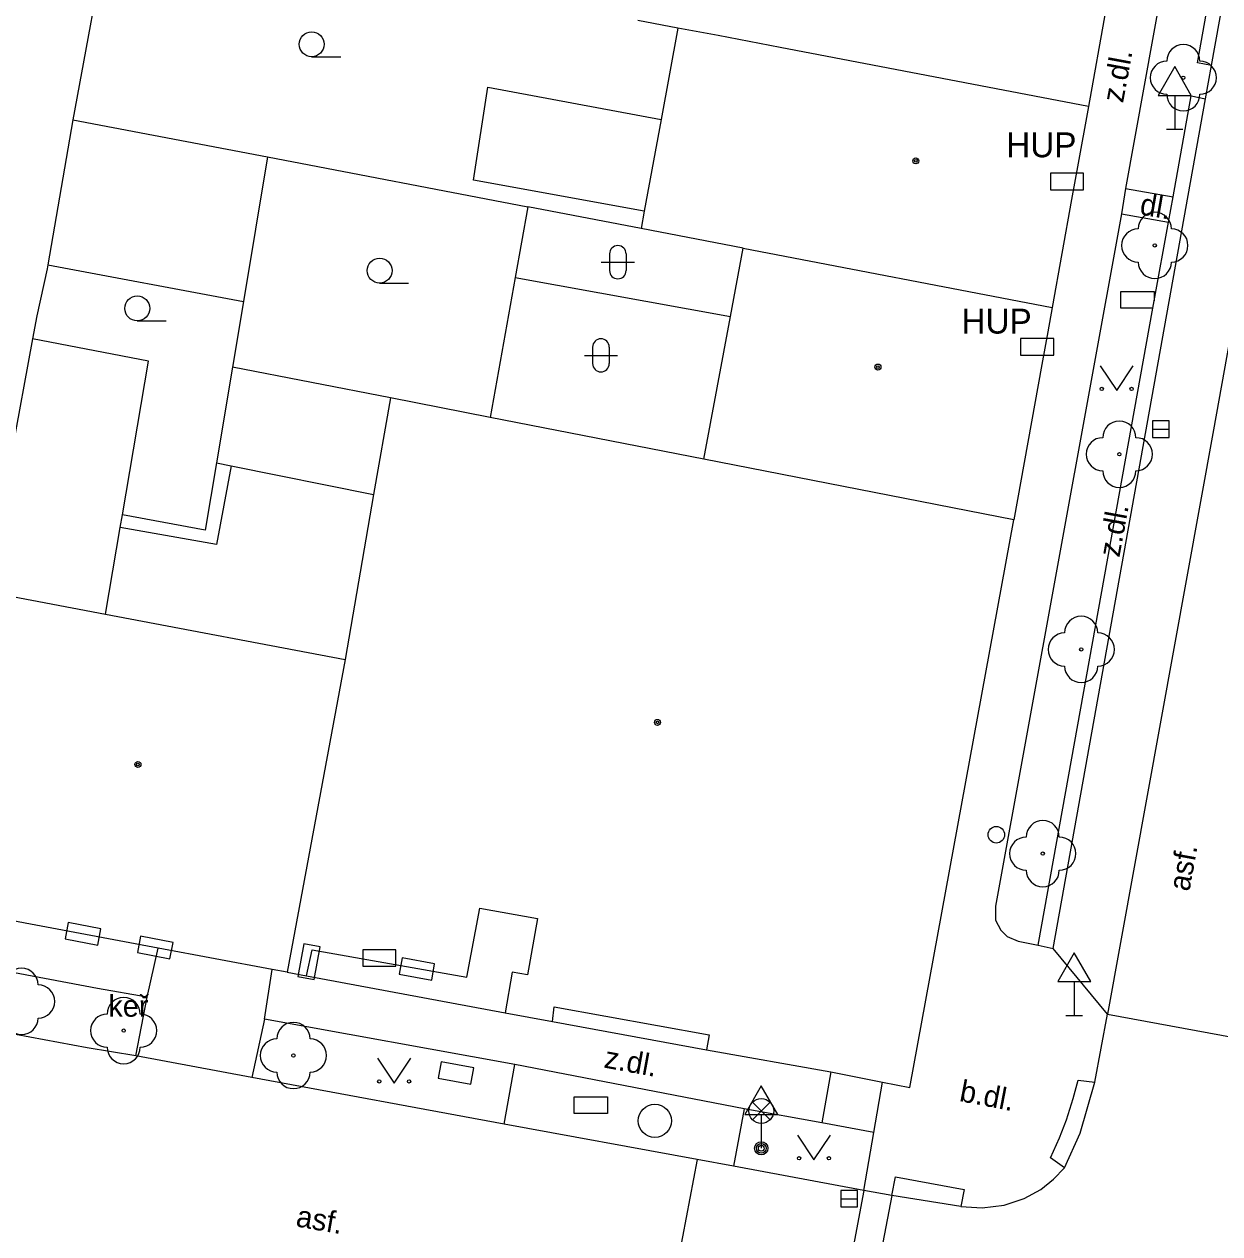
# Model space of a CAD drawing. Extents: x -596229 to -595156, y -1161237 to -1159376.
# Drawn here: x -596091.46 to -596055.4, y -1160411.05 to -1160374.56 of the extents above; entities that cross this region are included whole.
import ezdxf

# ---------------------------------------------------------------- set-up
doc = ezdxf.new("R2010")
doc.units = 0
for name, color, linetype in [('DOP - kresba z DSPS bez souradnic', 7, 'Continuous'), ('DOP - rozhrani ploch obecne', 7, 'Continuous'), ('Level 22', 7, 'Continuous'), ('Level 24', 7, 'Continuous'), ('Level 27', 7, 'Continuous'), ('Level 28', 7, 'Continuous'), ('Level 33', 7, 'Continuous'), ('Level 34', 7, 'Continuous'), ('Level 36', 7, 'Continuous'), ('Level 39', 7, 'Continuous'), ('slaboproud - povrch.  znaky a tel. budka skut. velikost', 7, 'Continuous'), ('Specificka linie pasportu komunikaci', 7, 'Continuous'), ('TM - budovy zdene_ betonove - NP', 7, 'Continuous'), ('TM - budovy zdene_ betonove - VP', 7, 'Continuous'), ('TM - chodniky - VP', 7, 'Continuous'), ('TM - komunikace - VP', 7, 'Continuous'), ('TM - letecke snimky - pomocna linie', 7, 'Continuous'), ('TM - popis objektu', 7, 'Continuous'), ('TM - popis povrchu', 7, 'Continuous'), ('TM - popis zelene', 7, 'Continuous'), ('TM - rozhrani mezi zpev. plochami mezi sebou - VP', 7, 'Continuous'), ('TM - rozhrani ploch obecne - VP', 7, 'Continuous')]:
    doc.layers.add(name, color=color, linetype=linetype)

msp = doc.modelspace()

# ---------------------------------------------------------------- linework, layer by layer
at = {"layer": 'DOP - kresba z DSPS bez souradnic'}
for points in [[(-596072.85, -1160380.72), (-596076.27, -1160380.07)], [(-596076.65, -1160382.2), (-596070.16, -1160383.37)], [(-596085.66, -1160387.79), (-596085.22, -1160387.88)], [(-596085.22, -1160387.88), (-596085.66, -1160390.25)], [(-596085.22, -1160387.88), (-596080.92, -1160388.74)], [(-596085.66, -1160390.25), (-596088.57, -1160389.74)]]:
    msp.add_lwpolyline(points, dxfattribs=at)
at = {"layer": 'DOP - rozhrani ploch obecne'}
for points in [[(-596088.88, -1160371.38), (-596089.99, -1160377.44)], [(-596089.99, -1160377.44), (-596090.75, -1160381.82)], [(-596089.99, -1160377.44), (-596084.12, -1160378.56)], [(-596084.12, -1160378.56), (-596084.85, -1160382.92)], [(-596084.12, -1160378.56), (-596076.27, -1160380.07)], [(-596076.27, -1160380.07), (-596076.65, -1160382.2)], [(-596090.75, -1160381.82), (-596090.77, -1160381.94), (-596091.08, -1160383.35), (-596091.21, -1160384.05)], [(-596076.65, -1160382.2), (-596077.41, -1160386.42)], [(-596084.85, -1160382.92), (-596085.18, -1160384.9)], [(-596091.21, -1160384.05), (-596091.84, -1160387.51)], [(-596085.18, -1160384.9), (-596085.66, -1160387.79)], [(-596080.41, -1160385.83), (-596085.18, -1160384.9)], [(-596085.66, -1160387.79), (-596086, -1160389.82)], [(-596086, -1160389.82), (-596088.5, -1160389.36)]]:
    msp.add_lwpolyline(points, dxfattribs=at)
at = {"layer": 'Level 22'}
for centre in [(-596056.5, -1160376.17), (-596057.36, -1160381.23), (-596058.43, -1160387.53), (-596059.58, -1160393.42), (-596060.74, -1160399.58), (-596088.46, -1160404.92), (-596083.34, -1160405.67)]:
    msp.add_circle(centre, 0.05, dxfattribs=at)
for centre, start, end in [((-596056.5, -1160375.67), 0, 180), ((-596057, -1160376.17), 90, 270), ((-596056, -1160376.17), 270, 90), ((-596056.5, -1160376.67), 180, 0), ((-596057.36, -1160380.73), 0, 180), ((-596057.86, -1160381.23), 90, 270), ((-596056.86, -1160381.23), 270, 90), ((-596057.36, -1160381.73), 180, 0), ((-596058.43, -1160387.03), 0, 180), ((-596058.93, -1160387.53), 90, 270), ((-596057.93, -1160387.53), 270, 90), ((-596058.43, -1160388.03), 180, 0), ((-596059.58, -1160392.92), 0, 180), ((-596060.08, -1160393.42), 90, 270), ((-596059.08, -1160393.42), 270, 90), ((-596059.58, -1160393.92), 180, 0), ((-596060.74, -1160399.08), 0, 180), ((-596061.24, -1160399.58), 90, 270), ((-596060.24, -1160399.58), 270, 90), ((-596060.74, -1160400.08), 180, 0), ((-596091.54, -1160403.54), 0, 180), ((-596091.04, -1160404.04), 270, 90), ((-596088.46, -1160404.42), 0, 180), ((-596091.54, -1160404.54), 180, 0), ((-596088.96, -1160404.92), 90, 270), ((-596087.96, -1160404.92), 270, 90), ((-596083.34, -1160405.17), 0, 180), ((-596083.84, -1160405.67), 90, 270), ((-596082.84, -1160405.67), 270, 90), ((-596088.46, -1160405.42), 180, 0), ((-596083.34, -1160406.17), 180, 0)]:
    msp.add_arc(centre, 0.5, start, end, dxfattribs=at)
at = {"layer": 'Level 24'}
for points in [[(-596060.508, -1160379.549), (-596059.508, -1160379.549), (-596059.508, -1160379.049), (-596060.508, -1160379.049)], [(-596061.408, -1160384.539), (-596060.408, -1160384.539), (-596060.408, -1160384.039), (-596061.408, -1160384.039)], [(-596090.225, -1160402.154), (-596089.242, -1160402.339), (-596089.149, -1160401.847), (-596090.132, -1160401.662)], [(-596088.046, -1160402.565), (-596087.063, -1160402.749), (-596086.971, -1160402.258), (-596087.953, -1160402.073)], [(-596082.715, -1160403.374), (-596082.533, -1160402.391), (-596083.024, -1160402.3), (-596083.206, -1160403.283)], [(-596081.248, -1160402.979), (-596080.248, -1160402.979), (-596080.248, -1160402.479), (-596081.248, -1160402.479)], [(-596080.153, -1160403.219), (-596079.169, -1160403.394), (-596079.081, -1160402.902), (-596080.065, -1160402.727)], [(-596077.896, -1160406.043), (-596078.88, -1160405.864), (-596078.97, -1160406.356), (-596077.986, -1160406.535)]]:
    msp.add_lwpolyline(points, close=True, dxfattribs=at)
at = {"layer": 'Level 27'}
for p, q in [((-596057.43, -1160386.77), (-596056.93, -1160386.77)), ((-596066.83, -1160409.99), (-596066.33, -1160409.99))]:
    msp.add_line(p, q, dxfattribs=at)
for points in [[(-596057.43, -1160387.02), (-596056.93, -1160387.02), (-596056.93, -1160386.52), (-596057.43, -1160386.52)], [(-596066.83, -1160410.24), (-596066.33, -1160410.24), (-596066.33, -1160409.74), (-596066.83, -1160409.74)]]:
    msp.add_lwpolyline(points, close=True, dxfattribs=at)
msp.add_circle((-596072.44, -1160407.64), 0.5, dxfattribs=at)
at = {"layer": 'Level 28'}
msp.add_circle((-596062.14, -1160399.01), 0.25, dxfattribs=at)
at = {"layer": 'Level 33'}
for p, q in [((-596069.495, -1160407.61), (-596068.965, -1160407.08)), ((-596069.495, -1160407.08), (-596068.965, -1160407.61)), ((-596069.23, -1160407.72), (-596069.23, -1160408.47))]:
    msp.add_line(p, q, dxfattribs=at)
for centre, radius in [((-596069.23, -1160407.345), 0.375), ((-596069.23, -1160408.47), 0.2), ((-596069.23, -1160408.47), 0.145), ((-596069.23, -1160408.47), 0.0876)]:
    msp.add_circle(centre, radius, dxfattribs=at)
at = {"layer": 'Level 34'}
for p, q in [((-596056.76, -1160376.702), (-596056.76, -1160377.72)), ((-596057.01, -1160377.72), (-596056.51, -1160377.72)), ((-596059.79, -1160403.442), (-596059.79, -1160404.46)), ((-596060.04, -1160404.46), (-596059.54, -1160404.46)), ((-596069.23, -1160407.452), (-596069.23, -1160408.47))]:
    msp.add_line(p, q, dxfattribs=at)
for points in [[(-596057.26, -1160376.702), (-596056.26, -1160376.702), (-596056.76, -1160375.836)], [(-596060.29, -1160403.442), (-596059.29, -1160403.442), (-596059.79, -1160402.576)], [(-596069.73, -1160407.452), (-596068.73, -1160407.452), (-596069.23, -1160406.586)]]:
    msp.add_lwpolyline(points, close=True, dxfattribs=at)
at = {"layer": 'Level 36'}
for p, q in [((-596082.79, -1160375.535), (-596081.915, -1160375.535)), ((-596073.806, -1160381.486), (-596073.806, -1160381.986)), ((-596073.306, -1160381.486), (-596073.306, -1160381.986)), ((-596074.056, -1160381.736), (-596073.056, -1160381.736)), ((-596080.74, -1160382.365), (-596079.865, -1160382.365)), ((-596088.05, -1160383.505), (-596087.175, -1160383.505)), ((-596074.316, -1160384.296), (-596074.316, -1160384.796)), ((-596073.816, -1160384.296), (-596073.816, -1160384.796)), ((-596074.566, -1160384.546), (-596073.566, -1160384.546))]:
    msp.add_line(p, q, dxfattribs=at)
for points in [[(-596059.01, -1160384.86), (-596058.51, -1160385.61), (-596058.01, -1160384.86)], [(-596080.8, -1160405.75), (-596080.3, -1160406.5), (-596079.8, -1160405.75)], [(-596068.14, -1160408.07), (-596067.64, -1160408.82), (-596067.14, -1160408.07)]]:
    msp.add_lwpolyline(points, dxfattribs=at)
for centre, radius in [((-596082.79, -1160375.16), 0.375), ((-596080.74, -1160381.99), 0.375), ((-596088.05, -1160383.13), 0.375), ((-596058.96, -1160385.56), 0.05), ((-596058.061, -1160385.56), 0.05), ((-596080.75, -1160406.45), 0.05), ((-596079.851, -1160406.45), 0.05), ((-596068.09, -1160408.77), 0.05), ((-596067.191, -1160408.77), 0.05)]:
    msp.add_circle(centre, radius, dxfattribs=at)
for centre, start, end in [((-596073.556, -1160381.486), 0, 180), ((-596073.556, -1160381.986), 180, 0), ((-596074.066, -1160384.296), 0, 180), ((-596074.066, -1160384.796), 180, 0)]:
    msp.add_arc(centre, 0.25, start, end, dxfattribs=at)
at = {"layer": 'Level 39'}
for centre, radius in [((-596064.57, -1160378.68), 0.09), ((-596064.57, -1160378.68), 0.0398), ((-596065.71, -1160384.9), 0.09), ((-596065.71, -1160384.9), 0.0398), ((-596072.36, -1160395.62), 0.09), ((-596072.36, -1160395.62), 0.0398), ((-596088.03, -1160396.89), 0.09), ((-596088.03, -1160396.89), 0.0398)]:
    msp.add_circle(centre, radius, dxfattribs=at)
at = {"layer": 'slaboproud - povrch.  znaky a tel. budka skut. velikost'}
for points in [[(-596057.42, -1160383.12), (-596058.38, -1160383.12), (-596058.38, -1160382.62), (-596057.38, -1160382.62), (-596057.38, -1160382.9)], [(-596074.87, -1160407.42), (-596074.87, -1160406.92), (-596073.87, -1160406.92), (-596073.87, -1160407.42), (-596074.87, -1160407.42)]]:
    msp.add_lwpolyline(points, dxfattribs=at)
at = {"layer": 'Specificka linie pasportu komunikaci'}
for points in [[(-596087.75, -1160403.91), (-596087.42, -1160402.43)], [(-596084.21, -1160404.57), (-596083.98, -1160403.08)], [(-596069.75, -1160407.28), (-596076.66, -1160405.94)], [(-596065.83, -1160407.99), (-596065.57, -1160406.47)]]:
    msp.add_lwpolyline(points, dxfattribs=at)
at = {"layer": 'TM - budovy zdene_ betonove - NP'}
for points in [[(-596078.11, -1160403.31), (-596077.72, -1160401.23)], [(-596077.72, -1160401.23), (-596075.98, -1160401.54)], [(-596075.98, -1160401.54), (-596076.28, -1160403.24)], [(-596082.95, -1160403.27), (-596082.77, -1160402.48)], [(-596082.77, -1160402.48), (-596078.11, -1160403.31)], [(-596076.74, -1160403.16), (-596076.95, -1160404.38)], [(-596076.28, -1160403.24), (-596076.74, -1160403.16)], [(-596075.53, -1160404.64), (-596075.48, -1160404.2)], [(-596075.48, -1160404.2), (-596070.8, -1160405.05)], [(-596070.8, -1160405.05), (-596070.88, -1160405.5)]]:
    msp.add_lwpolyline(points, dxfattribs=at)
at = {"layer": 'TM - budovy zdene_ betonove - VP'}
for points in [[(-596057.83, -1160368.53), (-596058.15, -1160370.3), (-596058.33, -1160371.28), (-596059.36, -1160377.04)], [(-596071.75, -1160374.67), (-596072.95, -1160374.44)], [(-596071.75, -1160374.67), (-596072.25, -1160377.43)], [(-596070.53, -1160374.9), (-596071.75, -1160374.67)], [(-596068.66, -1160375.26), (-596070.53, -1160374.9)], [(-596059.36, -1160377.04), (-596068.66, -1160375.26)], [(-596059.36, -1160377.04), (-596059.69, -1160378.86), (-596059.87, -1160379.84), (-596060.46, -1160383.1)], [(-596072.25, -1160377.43), (-596072.76, -1160380.2)], [(-596072.76, -1160380.2), (-596072.85, -1160380.72)], [(-596069.78, -1160381.31), (-596072.85, -1160380.72)], [(-596070.16, -1160383.37), (-596069.78, -1160381.31)], [(-596069.78, -1160381.31), (-596060.46, -1160383.1)], [(-596070.96, -1160387.68), (-596070.16, -1160383.37)], [(-596060.46, -1160383.1), (-596060.59, -1160383.84), (-596060.77, -1160384.82), (-596061.61, -1160389.51)], [(-596080.41, -1160385.83), (-596080.92, -1160388.74)], [(-596077.41, -1160386.42), (-596080.41, -1160385.83)], [(-596070.96, -1160387.68), (-596077.41, -1160386.42)], [(-596061.61, -1160389.51), (-596070.96, -1160387.68)], [(-596080.92, -1160388.74), (-596081.78, -1160393.72)], [(-596064.75, -1160406.64), (-596061.61, -1160389.51)], [(-596092.25, -1160391.74), (-596089.01, -1160392.35)], [(-596089.01, -1160392.35), (-596081.78, -1160393.72)], [(-596081.78, -1160393.72), (-596083.53, -1160403.16)], [(-596087.42, -1160402.43), (-596094.33, -1160401.13)], [(-596083.98, -1160403.08), (-596087.42, -1160402.43)], [(-596083.53, -1160403.16), (-596083.98, -1160403.08)], [(-596083.53, -1160403.16), (-596082.95, -1160403.27)], [(-596082.95, -1160403.27), (-596076.95, -1160404.38)], [(-596076.95, -1160404.38), (-596075.53, -1160404.64)], [(-596075.53, -1160404.64), (-596070.88, -1160405.5)], [(-596070.88, -1160405.5), (-596067.13, -1160406.16)], [(-596067.13, -1160406.16), (-596065.57, -1160406.47)], [(-596065.57, -1160406.47), (-596064.75, -1160406.64)]]:
    msp.add_lwpolyline(points, dxfattribs=at)
at = {"layer": 'TM - chodniky - VP'}
for points in [[(-596055.14, -1160362.36), (-596058.24, -1160379.51)], [(-596058.24, -1160379.51), (-596056.81, -1160379.76)], [(-596056.95, -1160380.53), (-596056.81, -1160379.76)], [(-596058.36, -1160380.28), (-596062.17, -1160401.16), (-596062.16, -1160401.59), (-596062, -1160401.89), (-596061.81, -1160402.08), (-596061.48, -1160402.22), (-596060.88, -1160402.34)], [(-596058.36, -1160380.28), (-596056.95, -1160380.53)], [(-596087.75, -1160403.91), (-596089.25, -1160403.65), (-596093.2, -1160402.9), (-596129.46, -1160396.25)], [(-596060.88, -1160402.34), (-596060.43, -1160402.44)], [(-596088.09, -1160405.68), (-596087.75, -1160403.91)], [(-596084.21, -1160404.57), (-596084.59, -1160406.33)], [(-596076.66, -1160405.94), (-596084.21, -1160404.57)], [(-596076.98, -1160407.74), (-596076.66, -1160405.94)], [(-596069.75, -1160407.28), (-596070.07, -1160409.01)], [(-596067.4, -1160407.7), (-596069.75, -1160407.28)], [(-596065.83, -1160407.99), (-596067.4, -1160407.7)], [(-596066.14, -1160409.74), (-596065.83, -1160407.99)]]:
    msp.add_lwpolyline(points, dxfattribs=at)
at = {"layer": 'TM - komunikace - VP'}
for points in [[(-596055.65, -1160375.8), (-596052.82, -1160360.08)], [(-596055.83, -1160376.81), (-596055.65, -1160375.8)], [(-596060.43, -1160402.44), (-596055.83, -1160376.81)], [(-596088.09, -1160405.68), (-596089.56, -1160405.44), (-596129.78, -1160397.96)], [(-596058.79, -1160404.42), (-596060.43, -1160402.44)], [(-596059.17, -1160406.47), (-596058.79, -1160404.42)], [(-596084.59, -1160406.33), (-596088.09, -1160405.68)], [(-596076.98, -1160407.74), (-596084.59, -1160406.33)], [(-596060.08, -1160409.06), (-596059.61, -1160408.01), (-596059.17, -1160406.47)], [(-596071.16, -1160408.81), (-596076.98, -1160407.74)], [(-596070.07, -1160409.01), (-596071.16, -1160408.81)], [(-596066.14, -1160409.74), (-596070.07, -1160409.01)], [(-596063.21, -1160410.23), (-596062.57, -1160410.27), (-596061.9, -1160410.19), (-596061.3, -1160409.98), (-596060.8, -1160409.71), (-596060.42, -1160409.4), (-596060.08, -1160409.06)], [(-596065.29, -1160409.89), (-596066.14, -1160409.74)], [(-596063.21, -1160410.23), (-596065.29, -1160409.89)]]:
    msp.add_lwpolyline(points, dxfattribs=at)
at = {"layer": 'TM - letecke snimky - pomocna linie'}
for points in [[(-596072.76, -1160380.2), (-596077.91, -1160379.26), (-596077.48, -1160376.45), (-596072.25, -1160377.43)], [(-596090.75, -1160381.82), (-596084.85, -1160382.92)], [(-596088.5, -1160389.36), (-596087.71, -1160384.72), (-596091.21, -1160384.05)], [(-596088.57, -1160389.74), (-596088.5, -1160389.36)], [(-596089.01, -1160392.35), (-596088.57, -1160389.74)]]:
    msp.add_lwpolyline(points, dxfattribs=at)
at = {"layer": 'TM - rozhrani mezi zpev. plochami mezi sebou - VP'}
for points in [[(-596058.24, -1160379.51), (-596058.36, -1160380.28)], [(-596071.16, -1160408.81), (-596072.71, -1160416.97)], [(-596066.14, -1160409.74), (-596067.65, -1160417.84)], [(-596065.29, -1160409.89), (-596066.84, -1160417.98)]]:
    msp.add_lwpolyline(points, dxfattribs=at)
at = {"layer": 'TM - rozhrani ploch obecne - VP'}
for points in [[(-596050.76, -1160359.93), (-596055.59, -1160386.79), (-596058.79, -1160404.42)], [(-596055.65, -1160375.8), (-596056.07, -1160375.72), (-596053.28, -1160360.07)], [(-596056.81, -1160379.76), (-596056.26, -1160376.72), (-596055.83, -1160376.81)], [(-596057.38, -1160382.9), (-596056.95, -1160380.53)], [(-596057.42, -1160383.12), (-596057.38, -1160382.9)], [(-596060.88, -1160402.34), (-596057.42, -1160383.12)], [(-596058.79, -1160404.42), (-596054.97, -1160405.13)], [(-596067.13, -1160406.16), (-596067.4, -1160407.7)], [(-596060.08, -1160409.06), (-596060.51, -1160408.76), (-596060.23, -1160408.15), (-596060.02, -1160407.61), (-596059.82, -1160406.97), (-596059.67, -1160406.41), (-596059.17, -1160406.47)], [(-596065.29, -1160409.89), (-596065.18, -1160409.33), (-596063.11, -1160409.71), (-596063.21, -1160410.23)]]:
    msp.add_lwpolyline(points, dxfattribs=at)

# ---------------------------------------------------------------- texts
at = {"layer": 'TM - popis objektu'}
for p in [(-596061.84, -1160378.57), (-596063.19, -1160383.89)]:
    msp.add_text('HUP', height=0.75, dxfattribs=at).set_placement(p)
at = {"layer": 'TM - popis povrchu'}
for s, rotation, p in [('z.dl.', 79.534, (-596058.32, -1160376.95)), ('dl.', 350.1801, (-596057.84, -1160380.29)), ('z.dl.', 79.6816, (-596058.43, -1160390.66)), ('asf.', 79.7, (-596056.32, -1160400.74)), ('z.dl.', 349.6861, (-596074, -1160406.03)), ('b.dl.', 349.1145, (-596063.28, -1160407.04)), ('asf.', 350, (-596083.29, -1160410.82))]:
    msp.add_text(s, height=0.65, rotation=rotation, dxfattribs=at).set_placement(p)
at = {"layer": 'TM - popis zelene'}
msp.add_text('keř', height=0.65, dxfattribs=at).set_placement((-596088.92, -1160404.5))

doc.saveas('drawing.dxf')
